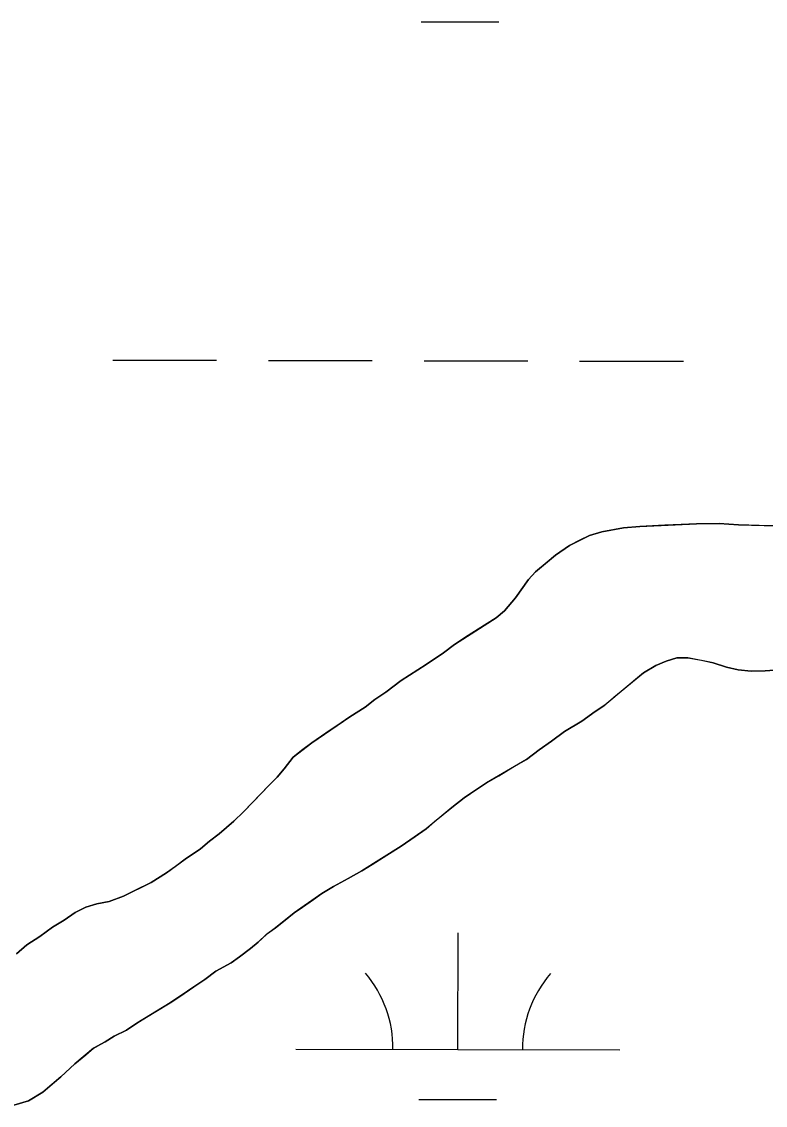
# Model space of a CAD drawing. Extents: x 3219052 to 3256913, y 800770 to 826146.
# Drawn here: x 3229373.1 to 3229602.5, y 823840.6 to 824175.1 of the extents above; entities that cross this region are included whole.
import ezdxf

# ---------------------------------------------------------------- set-up
doc = ezdxf.new("R2010")
doc.units = 0
for name, color, linetype in [('V-SITE-VEGE', 7, 'Continuous'), ('V-TOPO-SHOR', 7, 'Continuous'), ('V-WETL-SWMP', 7, 'Continuous')]:
    doc.layers.add(name, color=color, linetype=linetype)

msp = doc.modelspace()

# ---------------------------------------------------------------- linework, layer by layer
at = {"layer": 'V-SITE-VEGE'}
for p, q in [((3229552.07, 824017.61), (3229558.83, 824018.83)), ((3229558.83, 824018.83), (3229563.8, 824019.24)), ((3229563.8, 824019.24), (3229581.3, 824020.1)), ((3229581.3, 824020.1), (3229588.26, 824020.12)), ((3229588.26, 824020.12), (3229594.23, 824019.75)), ((3229594.23, 824019.75), (3229624.86, 824018.86)), ((3229542.14, 824013.4), (3229548.29, 824016.41)), ((3229548.29, 824016.41), (3229552.07, 824017.61)), ((3229537.77, 824010.4), (3229542.14, 824013.4)), ((3229531.63, 824005.21), (3229537.77, 824010.4)), ((3229529.45, 824002.82), (3229531.63, 824005.21)), ((3229525.49, 823997.23), (3229529.45, 824002.82)), ((3229522.12, 823993.25), (3229525.49, 823997.23)), ((3229519.54, 823991.05), (3229522.12, 823993.25)), ((3229506.64, 823982.85), (3229519.54, 823991.05)), ((3229503.27, 823980.25), (3229506.64, 823982.85)), ((3229497.91, 823976.65), (3229503.27, 823980.25)), ((3229571.9, 823977.71), (3229568.72, 823976.3)), ((3229575.28, 823978.71), (3229571.9, 823977.71)), ((3229578.66, 823978.72), (3229575.28, 823978.71)), ((3229586.42, 823977.16), (3229578.66, 823978.72)), ((3229490.17, 823971.65), (3229497.91, 823976.65)), ((3229568.72, 823976.3), (3229564.95, 823974.1)), ((3229590.6, 823975.78), (3229586.42, 823977.16)), ((3229594.19, 823974.99), (3229590.6, 823975.78)), ((3229598.17, 823974.61), (3229594.19, 823974.99)), ((3229602.54, 823974.63), (3229598.17, 823974.61)), ((3229606.71, 823975.04), (3229602.54, 823974.63)), ((3229485.41, 823968.06), (3229490.17, 823971.65)), ((3229564.95, 823974.1), (3229553.05, 823964.11)), ((3229482.04, 823965.86), (3229485.41, 823968.06)), ((3229479.06, 823963.46), (3229482.04, 823965.86)), ((3229474.3, 823960.46), (3229479.06, 823963.46)), ((3229550.07, 823962.11), (3229545.91, 823959.12)), ((3229553.05, 823964.11), (3229550.07, 823962.11)), ((3229462.59, 823952.46), (3229474.3, 823960.46)), ((3229545.91, 823959.12), (3229540.55, 823955.92)), ((3229540.55, 823955.92), (3229536.58, 823952.92)), ((3229456.84, 823948.07), (3229462.59, 823952.46)), ((3229536.58, 823952.92), (3229532.81, 823950.32)), ((3229454.07, 823944.48), (3229456.84, 823948.07)), ((3229532.81, 823950.32), (3229528.84, 823947.32)), ((3229451.89, 823941.89), (3229454.07, 823944.48)), ((3229528.84, 823947.32), (3229516.54, 823940.12)), ((3229449.31, 823939.29), (3229451.89, 823941.89)), ((3229441.58, 823931.11), (3229449.31, 823939.29)), ((3229516.54, 823940.12), (3229509.59, 823935.52)), ((3229509.59, 823935.52), (3229505.82, 823932.53)), ((3229438.61, 823928.32), (3229441.58, 823931.11)), ((3229505.82, 823932.53), (3229497.89, 823925.94)), ((3229434.05, 823924.32), (3229438.61, 823928.32)), ((3229431.07, 823922.13), (3229434.05, 823924.32)), ((3229497.89, 823925.94), (3229490.15, 823920.54)), ((3229428.29, 823919.73), (3229431.07, 823922.13)), ((3229423.53, 823916.53), (3229428.29, 823919.73)), ((3229490.15, 823920.54), (3229478.04, 823912.94)), ((3229417.78, 823912.33), (3229423.53, 823916.53)), ((3229413.02, 823909.33), (3229417.78, 823912.33)), ((3229478.04, 823912.94), (3229473.88, 823910.54)), ((3229404.48, 823905.13), (3229413.02, 823909.33)), ((3229469.31, 823908.13), (3229465.73, 823905.94)), ((3229473.88, 823910.54), (3229469.31, 823908.13)), ((3229400.11, 823903.52), (3229404.48, 823905.13)), ((3229465.73, 823905.94), (3229457.2, 823899.94)), ((3229389.58, 823900.11), (3229392.95, 823901.71)), ((3229392.95, 823901.71), (3229396.33, 823902.71)), ((3229396.33, 823902.71), (3229400.11, 823903.52)), ((3229382.63, 823895.51), (3229386.2, 823897.71)), ((3229386.2, 823897.71), (3229389.58, 823900.11)), ((3229457.2, 823899.94), (3229451.45, 823895.34)), ((3229378.66, 823892.71), (3229382.63, 823895.51)), ((3229451.45, 823895.34), (3229448.67, 823893.34)), ((3229374.69, 823890.11), (3229378.66, 823892.71)), ((3229446.1, 823890.95), (3229443.72, 823888.95)), ((3229448.67, 823893.34), (3229446.1, 823890.95)), ((3229371.52, 823887.31), (3229374.69, 823890.11)), ((3229443.72, 823888.95), (3229440.34, 823886.36)), ((3229437.77, 823884.56), (3229433, 823881.96)), ((3229440.34, 823886.36), (3229437.77, 823884.56)), ((3229433, 823881.96), (3229429.63, 823879.36)), ((3229429.63, 823879.36), (3229418.91, 823872.16)), ((3229418.91, 823872.16), (3229408.59, 823865.96)), ((3229408.59, 823865.96), (3229405.41, 823863.76)), ((3229401.64, 823861.96), (3229398.87, 823860.16)), ((3229405.41, 823863.76), (3229401.64, 823861.96)), ((3229395.29, 823858.16), (3229389.54, 823853.36)), ((3229398.87, 823860.16), (3229395.29, 823858.16)), ((3229389.54, 823853.36), (3229385.18, 823849.37)), ((3229385.18, 823849.37), (3229379.62, 823844.58)), ((3229379.62, 823844.58), (3229375.26, 823841.98)), ((3229375.26, 823841.98), (3229370.69, 823840.57))]:
    msp.add_line(p, q, dxfattribs=at)
at = {"layer": 'V-TOPO-SHOR'}
for points in [[(3229607.16, 824019.39), (3229600.6, 824019.57), (3229594.23, 824019.75), (3229588.26, 824020.12), (3229581.3, 824020.1), (3229576.53, 824019.89), (3229571.55, 824019.67), (3229563.8, 824019.24), (3229558.83, 824018.83), (3229552.07, 824017.61), (3229548.29, 824016.41), (3229545.32, 824015.01), (3229542.14, 824013.4), (3229537.77, 824010.4), (3229535.2, 824008.21), (3229531.63, 824005.21), (3229529.45, 824002.82), (3229525.49, 823997.23), (3229522.12, 823993.25), (3229519.54, 823991.05), (3229516.76, 823989.25), (3229510.02, 823985.05), (3229506.64, 823982.85), (3229503.27, 823980.25), (3229497.91, 823976.65), (3229493.94, 823974.06), (3229490.17, 823971.65), (3229485.41, 823968.06), (3229482.04, 823965.86), (3229479.06, 823963.46), (3229474.3, 823960.46), (3229471.72, 823958.66), (3229466.96, 823955.46), (3229462.59, 823952.46), (3229459.42, 823950.07), (3229456.84, 823948.07), (3229454.07, 823944.48), (3229451.89, 823941.89), (3229449.31, 823939.29), (3229444.75, 823934.5), (3229441.58, 823931.11), (3229438.61, 823928.32), (3229434.05, 823924.32), (3229431.07, 823922.13), (3229428.29, 823919.73), (3229423.53, 823916.53), (3229420.56, 823914.33), (3229417.78, 823912.33), (3229413.02, 823909.33), (3229407.85, 823906.73), (3229404.48, 823905.13), (3229400.11, 823903.52), (3229396.33, 823902.71), (3229392.95, 823901.71), (3229389.58, 823900.11), (3229386.2, 823897.71), (3229382.63, 823895.51), (3229378.66, 823892.71), (3229374.69, 823890.11), (3229371.52, 823887.31)], [(3229490.15, 823920.54), (3229494.52, 823923.54), (3229497.89, 823925.94), (3229500.47, 823928.13), (3229505.82, 823932.53), (3229509.59, 823935.52), (3229513.56, 823938.12), (3229516.54, 823940.12), (3229520.31, 823942.32), (3229524.67, 823944.92), (3229528.84, 823947.32), (3229532.81, 823950.32), (3229536.58, 823952.92), (3229540.55, 823955.92), (3229545.91, 823959.12), (3229550.07, 823962.11), (3229553.05, 823964.11), (3229555.83, 823966.51), (3229559.2, 823969.31), (3229561.58, 823971.3), (3229564.95, 823974.1), (3229568.72, 823976.3), (3229571.9, 823977.71), (3229575.28, 823978.71), (3229578.66, 823978.72), (3229582.84, 823977.94), (3229586.42, 823977.16), (3229590.6, 823975.78), (3229594.19, 823974.99), (3229598.16, 823974.61), (3229602.54, 823974.63), (3229606.71, 823975.04)], [(3229370.69, 823840.57), (3229375.26, 823841.98), (3229379.62, 823844.58), (3229382.6, 823847.17), (3229385.18, 823849.37), (3229389.54, 823853.36), (3229392.91, 823856.16), (3229395.29, 823858.16), (3229398.87, 823860.16), (3229401.64, 823861.96), (3229405.41, 823863.76), (3229408.59, 823865.96), (3229411.57, 823867.76), (3229414.54, 823869.56), (3229418.91, 823872.16), (3229421.89, 823874.16), (3229426.25, 823877.16), (3229429.63, 823879.36), (3229433, 823881.96), (3229437.77, 823884.56), (3229440.34, 823886.36), (3229443.72, 823888.95), (3229446.1, 823890.95), (3229448.67, 823893.35), (3229451.45, 823895.34), (3229454.43, 823897.74), (3229457.2, 823899.94), (3229459.78, 823901.74), (3229463.16, 823904.14), (3229465.73, 823905.94), (3229469.31, 823908.13), (3229473.88, 823910.54), (3229478.04, 823912.94), (3229481.22, 823914.94), (3229485.78, 823917.74), (3229490.15, 823920.54)]]:
    msp.add_lwpolyline(points, dxfattribs=at)
at = {"layer": 'V-WETL-SWMP'}
for p, q in [((3229496.32, 824175.05), (3229520.32, 824175)), ((3229401.25, 824070.61), (3229433.25, 824070.54)), ((3229449.25, 824070.51), (3229481.25, 824070.44)), ((3229497.25, 824070.41), (3229529.25, 824070.34)), ((3229545.25, 824070.31), (3229577.25, 824070.24)), ((3229552.07, 824017.61), (3229558.83, 824018.83)), ((3229558.83, 824018.83), (3229563.8, 824019.24)), ((3229563.8, 824019.24), (3229581.3, 824020.1)), ((3229581.3, 824020.1), (3229588.26, 824020.12)), ((3229588.26, 824020.12), (3229594.23, 824019.75)), ((3229594.23, 824019.75), (3229624.86, 824018.86)), ((3229542.14, 824013.4), (3229548.3, 824016.41)), ((3229548.3, 824016.41), (3229552.07, 824017.61)), ((3229537.77, 824010.4), (3229542.14, 824013.4)), ((3229531.63, 824005.21), (3229537.77, 824010.4)), ((3229529.45, 824002.82), (3229531.63, 824005.21)), ((3229525.49, 823997.23), (3229529.45, 824002.82)), ((3229522.12, 823993.25), (3229525.49, 823997.23)), ((3229519.54, 823991.05), (3229522.12, 823993.25)), ((3229506.64, 823982.85), (3229519.54, 823991.05)), ((3229503.27, 823980.25), (3229506.64, 823982.85)), ((3229497.91, 823976.65), (3229503.27, 823980.25)), ((3229571.9, 823977.7), (3229568.72, 823976.3)), ((3229575.28, 823978.71), (3229571.9, 823977.7)), ((3229578.66, 823978.72), (3229575.28, 823978.71)), ((3229586.42, 823977.15), (3229578.66, 823978.72)), ((3229490.17, 823971.65), (3229497.91, 823976.65)), ((3229568.72, 823976.3), (3229564.95, 823974.1)), ((3229590.6, 823975.78), (3229586.42, 823977.15)), ((3229594.18, 823974.99), (3229590.6, 823975.78)), ((3229598.16, 823974.61), (3229594.18, 823974.99)), ((3229602.54, 823974.62), (3229598.16, 823974.61)), ((3229485.41, 823968.06), (3229490.17, 823971.65)), ((3229564.95, 823974.1), (3229553.05, 823964.11)), ((3229482.04, 823965.86), (3229485.41, 823968.06)), ((3229479.06, 823963.46), (3229482.04, 823965.86)), ((3229474.3, 823960.46), (3229479.06, 823963.46)), ((3229550.07, 823962.11), (3229545.91, 823959.11)), ((3229553.05, 823964.11), (3229550.07, 823962.11)), ((3229462.59, 823952.47), (3229474.3, 823960.46)), ((3229545.91, 823959.11), (3229540.55, 823955.91)), ((3229540.55, 823955.91), (3229536.58, 823952.92)), ((3229456.84, 823948.07), (3229462.59, 823952.47)), ((3229536.58, 823952.92), (3229532.81, 823950.32)), ((3229454.07, 823944.48), (3229456.84, 823948.07)), ((3229532.81, 823950.32), (3229528.84, 823947.32)), ((3229451.89, 823941.89), (3229454.07, 823944.48)), ((3229528.84, 823947.32), (3229516.53, 823940.12)), ((3229449.31, 823939.29), (3229451.89, 823941.89)), ((3229441.58, 823931.11), (3229449.31, 823939.29)), ((3229516.53, 823940.12), (3229509.59, 823935.52)), ((3229509.59, 823935.52), (3229505.82, 823932.52)), ((3229438.61, 823928.32), (3229441.58, 823931.11)), ((3229505.82, 823932.52), (3229497.89, 823925.93)), ((3229434.05, 823924.32), (3229438.61, 823928.32)), ((3229431.07, 823922.13), (3229434.05, 823924.32)), ((3229497.89, 823925.93), (3229490.15, 823920.54)), ((3229428.29, 823919.73), (3229431.07, 823922.13)), ((3229423.53, 823916.53), (3229428.29, 823919.73)), ((3229490.15, 823920.54), (3229478.04, 823912.94)), ((3229417.78, 823912.33), (3229423.53, 823916.53)), ((3229413.02, 823909.33), (3229417.78, 823912.33)), ((3229478.04, 823912.94), (3229473.87, 823910.54)), ((3229404.48, 823905.13), (3229413.02, 823909.33)), ((3229469.31, 823908.13), (3229465.73, 823905.93)), ((3229473.87, 823910.54), (3229469.31, 823908.13)), ((3229400.11, 823903.52), (3229404.48, 823905.13)), ((3229463.15, 823904.13), (3229457.2, 823899.94)), ((3229465.73, 823905.93), (3229463.15, 823904.13)), ((3229389.58, 823900.1), (3229392.95, 823901.71)), ((3229392.95, 823901.71), (3229396.33, 823902.71)), ((3229396.33, 823902.71), (3229400.11, 823903.52)), ((3229382.63, 823895.51), (3229386.2, 823897.71)), ((3229386.2, 823897.71), (3229389.58, 823900.1)), ((3229457.2, 823899.94), (3229451.45, 823895.34)), ((3229378.66, 823892.71), (3229382.63, 823895.51)), ((3229451.45, 823895.34), (3229448.67, 823893.34)), ((3229374.69, 823890.11), (3229378.66, 823892.71)), ((3229446.1, 823890.95), (3229443.72, 823888.95)), ((3229448.67, 823893.34), (3229446.1, 823890.95)), ((3229507.65, 823857.78), (3229507.73, 823893.78)), ((3229371.52, 823887.31), (3229374.69, 823890.11)), ((3229443.72, 823888.95), (3229440.34, 823886.35)), ((3229437.76, 823884.55), (3229433, 823881.95)), ((3229440.34, 823886.35), (3229437.76, 823884.55)), ((3229433, 823881.95), (3229429.63, 823879.36)), ((3229429.63, 823879.36), (3229418.91, 823872.16)), ((3229418.91, 823872.16), (3229408.59, 823865.96)), ((3229408.59, 823865.96), (3229405.41, 823863.76)), ((3229401.64, 823861.96), (3229398.86, 823860.16)), ((3229405.41, 823863.76), (3229401.64, 823861.96)), ((3229395.29, 823858.15), (3229389.54, 823853.36)), ((3229398.86, 823860.16), (3229395.29, 823858.15)), ((3229457.65, 823857.88), (3229557.65, 823857.67)), ((3229389.54, 823853.36), (3229385.18, 823849.37)), ((3229385.18, 823849.37), (3229379.62, 823844.58)), ((3229379.62, 823844.58), (3229375.26, 823841.98)), ((3229375.26, 823841.98), (3229370.69, 823840.57)), ((3229495.62, 823842.37), (3229519.62, 823842.32))]:
    msp.add_line(p, q, dxfattribs=at)
for centre, start, end in [((3229452.41, 823858.37), 359.1081, 40.6518), ((3229562.9, 823858.14), 139.1081, 180.6517)]:
    msp.add_arc(centre, 35.25, start, end, dxfattribs=at)

doc.saveas('drawing.dxf')
